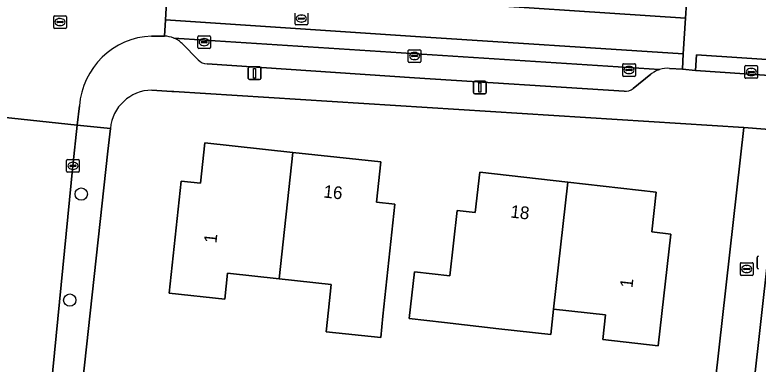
# Model space of a CAD drawing. Extents: x 162396 to 163643, y 386452 to 387406.
# Drawn here: x 162656.7 to 162715.3, y 386573.2 to 386600.8 of the extents above; entities that cross this region are included whole.
import ezdxf

# ---------------------------------------------------------------- set-up
doc = ezdxf.new("R2010")
doc.units = 0
for name, color, linetype in [('IMGEO_Boom', 7, 'Continuous'), ('IMGEO_Brandkraan', 7, 'Continuous'), ('IMGEO_Erf', 7, 'Continuous'), ('IMGEO_Kolk', 7, 'Continuous'), ('IMGEO_Lichtmast', 7, 'Continuous'), ('IMGEO_Pand', 7, 'Continuous'), ('IMGEO_Pand_nummerreeks', 7, 'Continuous'), ('IMGEO_Parkeervlak_open', 7, 'Continuous'), ('IMGEO_Rijbaan_lokaal_gesloten', 7, 'Continuous'), ('IMGEO_Rijbaan_lokaal_open', 7, 'Continuous'), ('IMGEO_Rioolput', 7, 'Continuous'), ('IMGEO_Voetpad_open', 7, 'Continuous')]:
    doc.layers.add(name, color=color, linetype=linetype)

msp = doc.modelspace()

# ---------------------------------------------------------------- linework, layer by layer
at = {"layer": 'IMGEO_Boom'}
for centre in [(162661.91, 386586.615), (162661, 386578.245)]:
    msp.add_circle(centre, 0.489, dxfattribs=at)
at = {"layer": 'IMGEO_Brandkraan'}
for p, q in [((162713.928, 386580.274), (162713.928, 386581.126)), ((162714.003, 386581.2), (162714.855, 386581.2)), ((162714.929, 386581.126), (162714.929, 386580.274)), ((162714.187, 386580.694), (162714.187, 386580.706)), ((162714.625, 386580.657), (162714.227, 386580.657)), ((162714.23, 386580.743), (162714.628, 386580.743)), ((162714.416, 386580.98), (162714.441, 386580.98)), ((162714.671, 386580.706), (162714.671, 386580.694)), ((162714.855, 386580.2), (162714.003, 386580.2)), ((162714.439, 386580.42), (162714.414, 386580.42))]:
    msp.add_line(p, q, dxfattribs=at)
for points in [[(162713.928, 386580.274), (162713.928, 386581.126)], [(162714.003, 386581.2), (162714.855, 386581.2)], [(162714.929, 386581.126), (162714.929, 386580.274)], [(162714.855, 386580.2), (162714.003, 386580.2)]]:
    msp.add_lwpolyline(points, dxfattribs=at)
for centre, radius, start, end in [((162714.005, 386581.124), 0.0765, 91.55205, 178.44795), ((162714.005, 386581.124), 0.0765, 91.55205, 178.44795), ((162714.853, 386581.124), 0.0765, 1.55205, 88.44795), ((162714.853, 386581.124), 0.0765, 1.55205, 88.44795), ((162714.227, 386580.703), 0.0403, 85.87752, 175.75265), ((162714.224, 386580.693), 0.0366, 178.93798, 274.71019), ((162714.628, 386580.7), 0.043, 264.86636, 352.45326), ((162714.632, 386580.705), 0.0386, 1.73085, 96.63898), ((162714.005, 386580.276), 0.0765, 181.55205, 268.44795), ((162714.005, 386580.276), 0.0765, 181.55205, 268.44795), ((162714.853, 386580.276), 0.0765, 271.55205, 358.44795), ((162714.853, 386580.276), 0.0765, 271.55205, 358.44795)]:
    msp.add_arc(centre, radius, start, end, dxfattribs=at)
for centre, major_axis, ratio, start_param, end_param in [((162714.415, 386580.7), (-0.387, 0.002), 0.722429, 4.712389, 7.853982), ((162714.44, 386580.7), (-0.39, 0.002), 0.717154, 1.570796, 4.712389)]:
    msp.add_ellipse(centre, major_axis=major_axis, ratio=ratio, start_param=start_param, end_param=end_param, dxfattribs=at)
at = {"layer": 'IMGEO_Erf'}
for points in [[(162714.198, 386591.871), (162669.213, 386594.709), (162669.061, 386594.718), (162667.469, 386594.822)], [(162664.207, 386591.798), (162664.014, 386590.002), (162661.994, 386571.666)], [(162665.561, 386567.169), (162668.684, 386566.8), (162669.053, 386570.242), (162676.395, 386569.456), (162676.027, 386566.015), (162683.535, 386565.038), (162684.337, 386572.541), (162687.638, 386572.188), (162690.941, 386571.834), (162690.473, 386567.456), (162697.568, 386566.698), (162697.216, 386563.572), (162702.801, 386562.863), (162703.62, 386570.52), (162706.932, 386570.166), (162706.112, 386562.509), (162710.837, 386561.874), (162714.198, 386591.871)], [(162762.147, 386548.463), (162761.848, 386548.497), (162758.436, 386548.89), (162755.025, 386549.282), (162751.614, 386549.674), (162748.202, 386550.067), (162744.791, 386550.459), (162745.564, 386557.183), (162746.564, 386565.243), (162780.009, 386561.545), (162782.906, 386587.503), (162774.713, 386588.018), (162717.227, 386591.629), (162713.848, 386561.49), (162712.261, 386547.339), (162710.211, 386547.151), (162713.285, 386522.29)]]:
    msp.add_lwpolyline(points, dxfattribs=at)
for points in [[(162681.234, 386575.75), (162681.415, 386577.444), (162681.634, 386579.485), (162677.531, 386579.925), (162673.447, 386580.362), (162673.228, 386578.319), (162668.858, 386578.787), (162669.807, 386587.64), (162671.312, 386587.479), (162671.651, 386590.646), (162678.6, 386589.901), (162685.548, 386589.157), (162685.206, 386585.963), (162686.668, 386585.806), (162685.723, 386576.982), (162685.542, 386575.288)], [(162688.215, 386580.473), (162690.994, 386580.159), (162691.578, 386585.328), (162693, 386585.167), (162693.358, 386588.337), (162700.322, 386587.55), (162707.284, 386586.764), (162706.93, 386583.628), (162708.429, 386583.459), (162707.432, 386574.633), (162703.073, 386575.125), (162703.293, 386577.07), (162699.193, 386577.533), (162698.967, 386575.525), (162694.871, 386575.988), (162690.578, 386576.473), (162687.798, 386576.787)]]:
    msp.add_lwpolyline(points, close=True, dxfattribs=at)
msp.add_arc((162667.529, 386591.485), 3.337, 91.03735, 174.62607, dxfattribs=at)
at = {"layer": 'IMGEO_Kolk'}
for p, q in [((162671.107, 386598.181), (162671.107, 386599.033)), ((162671.182, 386599.107), (162672.034, 386599.107)), ((162671.409, 386598.65), (162671.807, 386598.65)), ((162671.595, 386598.887), (162671.62, 386598.887)), ((162672.108, 386599.033), (162672.108, 386598.181)), ((162672.034, 386598.107), (162671.182, 386598.107)), ((162671.366, 386598.601), (162671.366, 386598.613)), ((162671.804, 386598.564), (162671.406, 386598.564)), ((162671.618, 386598.327), (162671.593, 386598.327)), ((162671.85, 386598.613), (162671.85, 386598.601)), ((162687.716, 386597.082), (162687.716, 386597.934)), ((162687.791, 386598.008), (162688.643, 386598.008)), ((162687.975, 386597.502), (162687.975, 386597.514)), ((162688.413, 386597.465), (162688.015, 386597.465)), ((162688.018, 386597.551), (162688.416, 386597.551)), ((162688.204, 386597.788), (162688.229, 386597.788)), ((162688.459, 386597.514), (162688.459, 386597.502)), ((162688.717, 386597.934), (162688.717, 386597.082)), ((162688.643, 386597.008), (162687.791, 386597.008)), ((162688.227, 386597.228), (162688.202, 386597.228)), ((162704.715, 386596.905), (162705.567, 386596.905)), ((162704.64, 386595.979), (162704.64, 386596.831)), ((162704.899, 386596.399), (162704.899, 386596.411)), ((162705.337, 386596.362), (162704.939, 386596.362)), ((162704.942, 386596.448), (162705.34, 386596.448)), ((162705.128, 386596.685), (162705.153, 386596.685)), ((162705.383, 386596.411), (162705.383, 386596.399)), ((162705.641, 386596.831), (162705.641, 386595.979)), ((162705.567, 386595.905), (162704.715, 386595.905)), ((162705.151, 386596.125), (162705.126, 386596.125)), ((162660.755, 386588.416), (162660.755, 386589.268)), ((162660.83, 386589.342), (162661.682, 386589.342)), ((162661.756, 386589.268), (162661.756, 386588.416)), ((162661.014, 386588.836), (162661.014, 386588.848)), ((162661.452, 386588.799), (162661.054, 386588.799)), ((162661.057, 386588.885), (162661.455, 386588.885)), ((162661.243, 386589.122), (162661.268, 386589.122)), ((162661.498, 386588.848), (162661.498, 386588.836)), ((162661.682, 386588.342), (162660.83, 386588.342)), ((162661.266, 386588.562), (162661.241, 386588.562))]:
    msp.add_line(p, q, dxfattribs=at)
for points in [[(162671.107, 386598.181), (162671.107, 386599.033)], [(162671.182, 386599.107), (162672.034, 386599.107)], [(162672.108, 386599.033), (162672.108, 386598.181)], [(162672.034, 386598.107), (162671.182, 386598.107)], [(162687.716, 386597.082), (162687.716, 386597.934)], [(162687.791, 386598.008), (162688.643, 386598.008)], [(162688.717, 386597.934), (162688.717, 386597.082)], [(162688.643, 386597.008), (162687.791, 386597.008)], [(162704.715, 386596.905), (162705.567, 386596.905)], [(162704.64, 386595.979), (162704.64, 386596.831)], [(162705.641, 386596.831), (162705.641, 386595.979)], [(162705.567, 386595.905), (162704.715, 386595.905)], [(162660.755, 386588.416), (162660.755, 386589.268)], [(162660.83, 386589.342), (162661.682, 386589.342)], [(162661.756, 386589.268), (162661.756, 386588.416)], [(162661.682, 386588.342), (162660.83, 386588.342)]]:
    msp.add_lwpolyline(points, dxfattribs=at)
for centre, radius, start, end in [((162671.184, 386599.031), 0.0765, 91.55205, 178.44795), ((162671.184, 386599.031), 0.0765, 91.55205, 178.44795), ((162671.406, 386598.61), 0.0403, 85.87752, 175.75265), ((162671.811, 386598.612), 0.0386, 1.73085, 96.63898), ((162672.032, 386599.031), 0.0765, 1.55205, 88.44795), ((162672.032, 386599.031), 0.0765, 1.55205, 88.44795), ((162671.184, 386598.183), 0.0765, 181.55205, 268.44795), ((162671.184, 386598.183), 0.0765, 181.55205, 268.44795), ((162671.403, 386598.6), 0.0366, 178.93798, 274.71019), ((162671.807, 386598.607), 0.043, 264.86636, 352.45326), ((162672.032, 386598.183), 0.0765, 271.55205, 358.44795), ((162672.032, 386598.183), 0.0765, 271.55205, 358.44795), ((162687.793, 386597.932), 0.0765, 91.55205, 178.44795), ((162687.793, 386597.932), 0.0765, 91.55205, 178.44795), ((162688.015, 386597.511), 0.0403, 85.87752, 175.75265), ((162688.012, 386597.501), 0.0366, 178.93798, 274.71019), ((162688.416, 386597.508), 0.043, 264.86636, 352.45326), ((162688.42, 386597.513), 0.0386, 1.73085, 96.63898), ((162688.641, 386597.932), 0.0765, 1.55205, 88.44795), ((162688.641, 386597.932), 0.0765, 1.55205, 88.44795), ((162687.793, 386597.084), 0.0765, 181.55205, 268.44795), ((162687.793, 386597.084), 0.0765, 181.55205, 268.44795), ((162688.641, 386597.084), 0.0765, 271.55205, 358.44795), ((162688.641, 386597.084), 0.0765, 271.55205, 358.44795), ((162704.717, 386596.829), 0.0765, 91.55205, 178.44795), ((162704.717, 386596.829), 0.0765, 91.55205, 178.44795), ((162705.565, 386596.829), 0.0765, 1.55205, 88.44795), ((162705.565, 386596.829), 0.0765, 1.55205, 88.44795), ((162704.939, 386596.408), 0.0403, 85.87752, 175.75265), ((162704.936, 386596.398), 0.0366, 178.93798, 274.71019), ((162705.34, 386596.405), 0.043, 264.86636, 352.45326), ((162705.344, 386596.41), 0.0386, 1.73085, 96.63898), ((162704.717, 386595.981), 0.0765, 181.55205, 268.44795), ((162704.717, 386595.981), 0.0765, 181.55205, 268.44795), ((162705.565, 386595.981), 0.0765, 271.55205, 358.44795), ((162705.565, 386595.981), 0.0765, 271.55205, 358.44795), ((162660.832, 386589.266), 0.0765, 91.55205, 178.44795), ((162660.832, 386589.266), 0.0765, 91.55205, 178.44795), ((162661.68, 386589.266), 0.0765, 1.55205, 88.44795), ((162661.68, 386589.266), 0.0765, 1.55205, 88.44795), ((162661.054, 386588.845), 0.0403, 85.87752, 175.75265), ((162661.051, 386588.835), 0.0366, 178.93798, 274.71019), ((162661.455, 386588.842), 0.043, 264.86636, 352.45326), ((162661.459, 386588.847), 0.0386, 1.73085, 96.63898), ((162660.832, 386588.418), 0.0765, 181.55205, 268.44795), ((162660.832, 386588.418), 0.0765, 181.55205, 268.44795), ((162661.68, 386588.418), 0.0765, 271.55205, 358.44795), ((162661.68, 386588.418), 0.0765, 271.55205, 358.44795)]:
    msp.add_arc(centre, radius, start, end, dxfattribs=at)
for centre, major_axis, ratio, start_param, end_param in [((162671.594, 386598.607), (-0.387, 0.002), 0.722429, 4.712389, 7.853982), ((162671.619, 386598.607), (-0.39, 0.002), 0.717154, 1.570796, 4.712389), ((162688.203, 386597.508), (-0.387, 0.002), 0.722429, 4.712389, 7.853982), ((162688.228, 386597.508), (-0.39, 0.002), 0.717154, 1.570796, 4.712389), ((162705.127, 386596.405), (-0.387, 0.002), 0.722429, 4.712389, 7.853982), ((162705.152, 386596.405), (-0.39, 0.002), 0.717154, 1.570796, 4.712389), ((162661.242, 386588.842), (-0.387, 0.002), 0.722429, 4.712389, 7.853982), ((162661.267, 386588.842), (-0.39, 0.002), 0.717154, 1.570796, 4.712389)]:
    msp.add_ellipse(centre, major_axis=major_axis, ratio=ratio, start_param=start_param, end_param=end_param, dxfattribs=at)
at = {"layer": 'IMGEO_Lichtmast'}
for p, q in [((162675.093, 386595.747), (162675.093, 386596.547)), ((162675.093, 386596.547), (162675.093, 386595.747)), ((162675.193, 386596.647), (162675.983, 386596.647)), ((162675.983, 386596.647), (162675.193, 386596.647)), ((162676.083, 386596.547), (162676.083, 386595.747)), ((162676.083, 386595.747), (162676.083, 386596.547)), ((162675.983, 386595.647), (162675.193, 386595.647)), ((162675.193, 386595.647), (162675.983, 386595.647)), ((162692.874, 386594.621), (162692.874, 386595.421)), ((162692.874, 386595.421), (162692.874, 386594.621)), ((162692.974, 386595.521), (162693.764, 386595.521)), ((162693.764, 386595.521), (162692.974, 386595.521)), ((162693.864, 386595.421), (162693.864, 386594.621)), ((162693.864, 386594.621), (162693.864, 386595.421)), ((162693.764, 386594.521), (162692.974, 386594.521)), ((162692.974, 386594.521), (162693.764, 386594.521)), ((162715.262, 386580.821), (162715.262, 386581.621)), ((162715.262, 386581.621), (162715.262, 386580.821))]:
    msp.add_line(p, q, dxfattribs=at)
for points in [[(162675.513, 386596.522), (162675.663, 386596.522), (162675.663, 386595.772), (162675.513, 386595.772), (162675.513, 386596.522)], [(162693.294, 386595.396), (162693.444, 386595.396), (162693.444, 386594.646), (162693.294, 386594.646), (162693.294, 386595.396)]]:
    msp.add_lwpolyline(points, dxfattribs=at)
for centre, start, end in [((162675.193, 386596.547), 90, 180), ((162675.193, 386596.547), 90, 180), ((162675.983, 386596.547), 0, 90), ((162675.983, 386596.547), 360, 90), ((162675.193, 386595.747), 180, 270), ((162675.193, 386595.747), 180, 270), ((162675.983, 386595.747), 270, 0), ((162675.983, 386595.747), 270, 0), ((162692.974, 386595.421), 90, 180), ((162692.974, 386595.421), 90, 180), ((162693.764, 386595.421), 0, 90), ((162693.764, 386595.421), 360, 90), ((162692.974, 386594.621), 180, 270), ((162692.974, 386594.621), 180, 270), ((162693.764, 386594.621), 270, 0), ((162693.764, 386594.621), 270, 0), ((162715.362, 386581.621), 90, 180), ((162715.362, 386581.621), 90, 180), ((162715.362, 386580.821), 180, 270), ((162715.362, 386580.821), 180, 270)]:
    msp.add_arc(centre, 0.1, start, end, dxfattribs=at)
at = {"layer": 'IMGEO_Pand'}
for points in [[(162678.6, 386589.901), (162671.651, 386590.646), (162671.312, 386587.479), (162669.807, 386587.64), (162668.858, 386578.787), (162673.228, 386578.319), (162673.447, 386580.362), (162677.531, 386579.925)], [(162681.415, 386577.444), (162681.234, 386575.75), (162685.542, 386575.288), (162685.723, 386576.982), (162686.668, 386585.806), (162685.206, 386585.963), (162685.548, 386589.157), (162678.6, 386589.901), (162677.531, 386579.925), (162681.634, 386579.485)], [(162700.322, 386587.55), (162693.358, 386588.337), (162693, 386585.167), (162691.578, 386585.328), (162690.994, 386580.159), (162688.215, 386580.473), (162687.798, 386576.787), (162690.578, 386576.473), (162694.871, 386575.988), (162698.967, 386575.525), (162699.193, 386577.533)], [(162699.193, 386577.533), (162703.293, 386577.07), (162703.073, 386575.125), (162707.432, 386574.633), (162708.429, 386583.459), (162706.93, 386583.628), (162707.284, 386586.764), (162700.322, 386587.55)]]:
    msp.add_lwpolyline(points, close=True, dxfattribs=at)
at = {"layer": 'IMGEO_Parkeervlak_open'}
for points in [[(162707.555, 386596.445), (162669.221, 386598.925)], [(162669.874, 386598.489), (162671.135, 386597.213)], [(162671.836, 386596.9), (162688.203, 386595.8), (162704.754, 386594.729)], [(162705.476, 386594.947), (162706.859, 386596.071)]]:
    msp.add_lwpolyline(points, dxfattribs=at)
for centre, radius, start, end in [((162668.406, 386596.981), 2.108, 55.92194, 67.25274), ((162668.487, 386597.108), 1.957, 44.86609, 55.79822), ((162671.811, 386597.785), 0.885, 220.24013, 271.63787), ((162708.167, 386594.484), 2.054, 107.33935, 120.77923), ((162708.125, 386594.517), 2.005, 120.23477, 129.17872), ((162704.866, 386595.661), 0.939, 263.12641, 310.47582)]:
    msp.add_arc(centre, radius, start, end, dxfattribs=at)
at = {"layer": 'IMGEO_Rijbaan_lokaal_gesloten'}
for points in [[(162688.969, 386603.089), (162677.862, 386603.812), (162676.513, 386603.899), (162675.41, 386603.974), (162669.759, 386604.318), (162668.821, 386604.393), (162668.709, 386603.157), (162676.668, 386602.653), (162688.895, 386601.878), (162709.59, 386600.492), (162709.68, 386601.72), (162705.385, 386601.995)], [(162710.468, 386597.592), (162710.397, 386596.361), (162728.298, 386595.17), (162728.355, 386596.42)]]:
    msp.add_lwpolyline(points, close=True, dxfattribs=at)
for points in [[(162688.279, 386599.062), (162668.549, 386600.361), (162668.485, 386599.078)], [(162669.221, 386598.925), (162707.555, 386596.445)], [(162708.337, 386596.537), (162709.355, 386596.471), (162709.416, 386597.686), (162688.279, 386599.062)]]:
    msp.add_lwpolyline(points, dxfattribs=at)
for centre, radius, start, end in [((162668.448, 386597.054), 2.024, 67.5555, 88.95766), ((162708.187, 386594.441), 2.101, 85.91022, 107.50946)]:
    msp.add_arc(centre, radius, start, end, dxfattribs=at)
at = {"layer": 'IMGEO_Rijbaan_lokaal_open'}
for points in [[(162667.457, 386599.084), (162668.485, 386599.078), (162668.549, 386600.361), (162668.709, 386603.157)], [(162710.691, 386601.655), (162709.68, 386601.72), (162709.59, 386600.492), (162709.416, 386597.686), (162709.355, 386596.471), (162710.397, 386596.361), (162710.468, 386597.592), (162728.355, 386596.42), (162728.298, 386595.17), (162729.341, 386595.142), (162729.422, 386596.356), (162729.614, 386599.202), (162729.676, 386600.429), (162728.827, 386600.5), (162728.672, 386600.508)], [(162655.827, 386594.677), (162655.686, 386592.692), (162661.586, 386592.066), (162661.761, 386593.57)], [(162655.811, 386540.036), (162655.899, 386540.406), (162657.295, 386553.409), (162657.265, 386553.665), (162659.521, 386571.388), (162661.256, 386588.842), (162661.586, 386592.066), (162655.686, 386592.692), (162655.498, 386591.103), (162651.487, 386555.052), (162650.703, 386548.286), (162650.248, 386542.468)]]:
    msp.add_lwpolyline(points, dxfattribs=at)
msp.add_lwpolyline([(162709.59, 386600.492), (162688.895, 386601.878), (162676.668, 386602.653), (162668.709, 386603.157), (162668.549, 386600.361), (162688.279, 386599.062), (162709.416, 386597.686)], close=True, dxfattribs=at)
msp.add_arc((162667.706, 386593.127), 5.962, 92.39658, 175.74313, dxfattribs=at)
at = {"layer": 'IMGEO_Rioolput'}
for p, q in [((162659.732, 386599.764), (162659.732, 386600.616)), ((162659.807, 386600.69), (162660.659, 386600.69)), ((162660.22, 386600.47), (162660.245, 386600.47)), ((162660.733, 386600.616), (162660.733, 386599.764)), ((162678.781, 386600.042), (162678.781, 386600.894)), ((162679.04, 386600.462), (162679.04, 386600.474)), ((162679.478, 386600.425), (162679.08, 386600.425)), ((162679.083, 386600.511), (162679.481, 386600.511)), ((162679.269, 386600.748), (162679.294, 386600.748)), ((162679.524, 386600.474), (162679.524, 386600.462)), ((162679.782, 386600.894), (162679.782, 386600.042)), ((162659.991, 386600.184), (162659.991, 386600.196)), ((162660.429, 386600.147), (162660.031, 386600.147)), ((162660.034, 386600.233), (162660.432, 386600.233)), ((162660.243, 386599.91), (162660.218, 386599.91)), ((162660.475, 386600.196), (162660.475, 386600.184)), ((162679.708, 386599.968), (162678.856, 386599.968)), ((162679.292, 386600.188), (162679.267, 386600.188)), ((162660.659, 386599.69), (162659.807, 386599.69)), ((162714.289, 386595.825), (162714.289, 386596.677)), ((162714.364, 386596.751), (162715.216, 386596.751)), ((162714.591, 386596.294), (162714.989, 386596.294)), ((162714.777, 386596.531), (162714.802, 386596.531)), ((162715.29, 386596.677), (162715.29, 386595.825)), ((162715.216, 386595.751), (162714.364, 386595.751)), ((162714.548, 386596.245), (162714.548, 386596.257)), ((162714.986, 386596.208), (162714.588, 386596.208)), ((162714.8, 386595.971), (162714.775, 386595.971)), ((162715.032, 386596.257), (162715.032, 386596.245))]:
    msp.add_line(p, q, dxfattribs=at)
for points in [[(162659.732, 386599.764), (162659.732, 386600.616)], [(162659.807, 386600.69), (162660.659, 386600.69)], [(162660.733, 386600.616), (162660.733, 386599.764)], [(162678.781, 386600.042), (162678.781, 386600.894)], [(162679.782, 386600.894), (162679.782, 386600.042)], [(162679.708, 386599.968), (162678.856, 386599.968)], [(162660.659, 386599.69), (162659.807, 386599.69)], [(162714.289, 386595.825), (162714.289, 386596.677)], [(162714.364, 386596.751), (162715.216, 386596.751)], [(162715.29, 386596.677), (162715.29, 386595.825)], [(162715.216, 386595.751), (162714.364, 386595.751)]]:
    msp.add_lwpolyline(points, dxfattribs=at)
for centre, radius, start, end in [((162659.809, 386600.614), 0.0765, 91.55205, 178.44795), ((162659.809, 386600.614), 0.0765, 91.55205, 178.44795), ((162660.657, 386600.614), 0.0765, 1.55205, 88.44795), ((162660.657, 386600.614), 0.0765, 1.55205, 88.44795), ((162679.08, 386600.471), 0.0403, 85.87752, 175.75265), ((162679.077, 386600.461), 0.0366, 178.93798, 274.71019), ((162679.481, 386600.468), 0.043, 264.86636, 352.45326), ((162679.485, 386600.473), 0.0386, 1.73085, 96.63898), ((162660.031, 386600.193), 0.0403, 85.87752, 175.75265), ((162660.028, 386600.183), 0.0366, 178.93798, 274.71019), ((162660.432, 386600.19), 0.043, 264.86636, 352.45326), ((162660.436, 386600.195), 0.0386, 1.73085, 96.63898), ((162678.858, 386600.044), 0.0765, 181.55205, 268.44795), ((162678.858, 386600.044), 0.0765, 181.55205, 268.44795), ((162679.706, 386600.044), 0.0765, 271.55205, 358.44795), ((162679.706, 386600.044), 0.0765, 271.55205, 358.44795), ((162659.809, 386599.766), 0.0765, 181.55205, 268.44795), ((162659.809, 386599.766), 0.0765, 181.55205, 268.44795), ((162660.657, 386599.766), 0.0765, 271.55205, 358.44795), ((162660.657, 386599.766), 0.0765, 271.55205, 358.44795), ((162714.366, 386596.675), 0.0765, 91.55205, 178.44795), ((162714.366, 386596.675), 0.0765, 91.55205, 178.44795), ((162714.588, 386596.254), 0.0403, 85.87752, 175.75265), ((162714.993, 386596.256), 0.0386, 1.73085, 96.63898), ((162715.214, 386596.675), 0.0765, 1.55205, 88.44795), ((162715.214, 386596.675), 0.0765, 1.55205, 88.44795), ((162714.366, 386595.827), 0.0765, 181.55205, 268.44795), ((162714.366, 386595.827), 0.0765, 181.55205, 268.44795), ((162714.585, 386596.244), 0.0366, 178.93798, 274.71019), ((162714.989, 386596.251), 0.043, 264.86636, 352.45326), ((162715.214, 386595.827), 0.0765, 271.55205, 358.44795), ((162715.214, 386595.827), 0.0765, 271.55205, 358.44795)]:
    msp.add_arc(centre, radius, start, end, dxfattribs=at)
for centre, major_axis, ratio, start_param, end_param in [((162660.219, 386600.19), (-0.387, 0.002), 0.722429, 4.712389, 7.853982), ((162660.244, 386600.19), (-0.39, 0.002), 0.717154, 1.570796, 4.712389), ((162679.268, 386600.468), (-0.387, 0.002), 0.722429, 4.712389, 7.853982), ((162679.293, 386600.468), (-0.39, 0.002), 0.717154, 1.570796, 4.712389), ((162714.776, 386596.251), (-0.387, 0.002), 0.722429, 4.712389, 7.853982), ((162714.801, 386596.251), (-0.39, 0.002), 0.717154, 1.570796, 4.712389)]:
    msp.add_ellipse(centre, major_axis=major_axis, ratio=ratio, start_param=start_param, end_param=end_param, dxfattribs=at)
at = {"layer": 'IMGEO_Voetpad_open'}
for points in [[(162668.485, 386599.078), (162667.457, 386599.084)], [(162671.135, 386597.213), (162669.874, 386598.489)], [(162704.754, 386594.729), (162688.203, 386595.8), (162671.836, 386596.9)], [(162729.341, 386595.142), (162728.298, 386595.17), (162710.397, 386596.361), (162709.355, 386596.471), (162708.337, 386596.537)], [(162706.859, 386596.071), (162705.476, 386594.947)], [(162667.469, 386594.822), (162669.061, 386594.718), (162669.213, 386594.709), (162714.198, 386591.871), (162717.227, 386591.629), (162774.713, 386588.018), (162782.906, 386587.503), (162785.824, 386587.292), (162843.932, 386583.335), (162845.859, 386583.167)], [(162661.761, 386593.57), (162661.586, 386592.066), (162664.207, 386591.798)], [(162664.014, 386590.002), (162664.207, 386591.798), (162661.586, 386592.066), (162661.256, 386588.842), (162659.521, 386571.388), (162659.989, 386571.531), (162659.958, 386570.994), (162659.975, 386570.457), (162660.041, 386569.923), (162660.153, 386569.397), (162660.312, 386568.883), (162660.517, 386568.386), (162660.765, 386567.909), (162661.054, 386567.456), (162661.383, 386567.03), (162661.409, 386567), (162660.911, 386566.848)], [(162661.409, 386566.327), (162661.968, 386571.606), (162661.994, 386571.666), (162664.014, 386590.002)]]:
    msp.add_lwpolyline(points, dxfattribs=at)
msp.add_lwpolyline([(162717.227, 386591.629), (162714.198, 386591.871), (162710.837, 386561.874), (162713.848, 386561.49)], close=True, dxfattribs=at)
for centre, radius, start, end in [((162667.706, 386593.127), 5.962, 92.39658, 175.74313), ((162668.448, 386597.054), 2.024, 67.5555, 88.95766), ((162668.406, 386596.981), 2.108, 55.92194, 67.25274), ((162668.487, 386597.108), 1.957, 44.86609, 55.79822), ((162671.811, 386597.785), 0.885, 220.24013, 271.63787), ((162708.167, 386594.484), 2.054, 107.33935, 120.77923), ((162708.187, 386594.441), 2.101, 85.91022, 107.50946), ((162708.125, 386594.517), 2.005, 120.23477, 129.17872), ((162667.529, 386591.485), 3.337, 91.03735, 174.62607), ((162704.866, 386595.661), 0.939, 263.12641, 310.47582)]:
    msp.add_arc(centre, radius, start, end, dxfattribs=at)

# ---------------------------------------------------------------- texts
at = {"layer": 'IMGEO_Pand_nummerreeks'}
for s, rotation, p in [('16', 353.88435, (162680.994, 386586.346)), ('18', 353.55422, (162695.744, 386584.767)), ('1', 83.88153, (162672.576, 386582.703)), ('1', 83.55509, (162705.409, 386579.169))]:
    msp.add_text(s, height=1, rotation=rotation, dxfattribs=at).set_placement(p)

doc.saveas('drawing.dxf')
